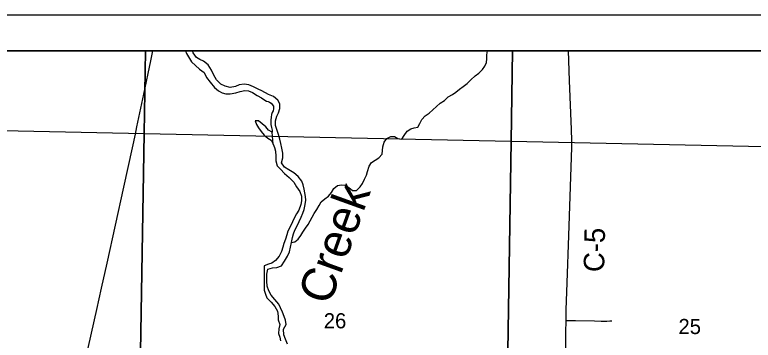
# Model space of a CAD drawing. Extents: x -8.8 to 41.4, y 0 to 34.6.
# Drawn here: x -7.751 to -5.711, y 20.1 to 21 of the extents above; entities that cross this region are included whole.
import ezdxf

# ---------------------------------------------------------------- set-up
doc = ezdxf.new("R2010")
doc.units = 0
for name, color, linetype in [('GM_X_Corporation', 7, 'Continuous'), ('GM_X_Corporation_Text', 7, 'Continuous'), ('GM_X_County_Road', 7, 'Continuous'), ('GM_X_Major_Lake', 7, 'Continuous'), ('GM_X_Minor_River', 7, 'Continuous'), ('GM_X_Township_Road', 7, 'Continuous'), ('GM_X_Township_Road_Text', 7, 'Continuous'), ('GM_X_Township_Text', 7, 'Continuous'), ('GM_X_US_Route', 7, 'Continuous'), ('SH_Border', 7, 'Continuous')]:
    doc.layers.add(name, color=color, linetype=linetype)

msp = doc.modelspace()

# ---------------------------------------------------------------- linework, layer by layer
at = {"layer": 'GM_X_Corporation'}
msp.add_lwpolyline([(-5.3683, 20.9), (-8.6743, 20.9)], dxfattribs=at)
for points in [[(-7.3899, 20.9), (-8.3919, 20.9), (-8.3959, 20.6927), (-7.3933, 20.6722)], [(-6.3755, 20.9), (-7.3899, 20.9), (-7.3933, 20.6722), (-6.3797, 20.6503)], [(-5.3701, 20.9), (-6.3755, 20.9), (-6.3797, 20.6503), (-5.3737, 20.6292), (-5.3737, 20.6606)], [(-8.3959, 20.6927), (-7.3933, 20.6722), (-7.4104, 19.6835), (-8.4231, 19.7001)], [(-7.3933, 20.6722), (-6.3797, 20.6503), (-6.3951, 19.6638), (-7.4104, 19.6835)], [(-6.3797, 20.6503), (-5.3737, 20.6292), (-5.3896, 19.6511), (-6.3951, 19.6638)]]:
    msp.add_lwpolyline(points, close=True, dxfattribs=at)
at = {"layer": 'GM_X_County_Road'}
msp.add_lwpolyline([(-6.2297, 19.9947), (-6.228, 20.1214), (-6.2278, 20.1545), (-6.2273, 20.1843), (-6.225, 20.2589), (-6.2204, 20.3899), (-6.2133, 20.5786), (-6.2117, 20.6327), (-6.2116, 20.652), (-6.2126, 20.6824), (-6.2182, 20.8184), (-6.2213, 20.8998), (-6.2213, 20.9)], dxfattribs=at)
at = {"layer": 'GM_X_Major_Lake'}
for p, q in [((-7.0371, 20.6425), (-7.0401, 20.6754)), ((-7.0621, 20.3061), (-7.0619, 20.2385))]:
    msp.add_line(p, q, dxfattribs=at)
for points in [[(-7.2795, 20.9), (-7.2764, 20.8932), (-7.2706, 20.8835), (-7.2623, 20.8703), (-7.252, 20.8593), (-7.2402, 20.8494), (-7.2275, 20.8407), (-7.2208, 20.8268), (-7.2109, 20.8135), (-7.1993, 20.7991), (-7.1885, 20.79), (-7.1781, 20.784), (-7.1676, 20.781), (-7.1554, 20.7818), (-7.1402, 20.784), (-7.1279, 20.7874), (-7.1153, 20.7908), (-7.1047, 20.7897), (-7.0943, 20.7848), (-7.0808, 20.7772), (-7.0693, 20.77), (-7.0596, 20.7636)], [(-7.0496, 20.7792), (-7.0687, 20.7894), (-7.0784, 20.7946), (-7.0911, 20.8007), (-7.1046, 20.8064), (-7.1174, 20.8084), (-7.1308, 20.8065), (-7.1408, 20.8019), (-7.156, 20.7985), (-7.1696, 20.8027), (-7.1815, 20.8077), (-7.1933, 20.8202), (-7.2009, 20.833), (-7.2076, 20.8469), (-7.2167, 20.8613), (-7.2296, 20.8719), (-7.2394, 20.8761), (-7.249, 20.8821), (-7.2577, 20.8945), (-7.2597, 20.9)], [(-6.9977, 20.0896), (-7.0027, 20.103), (-7.0077, 20.1156), (-7.0081, 20.1312), (-7.0013, 20.1439), (-7.0025, 20.1561), (-7.0068, 20.1657), (-7.0115, 20.1776), (-7.0169, 20.1899), (-7.0215, 20.1999), (-7.0322, 20.2127), (-7.0425, 20.2247), (-7.0487, 20.237), (-7.0537, 20.25), (-7.0545, 20.2637), (-7.0546, 20.2736), (-7.0544, 20.2831), (-7.0514, 20.2963), (-7.0391, 20.3006), (-7.027, 20.3014), (-7.0143, 20.3064), (-7.0057, 20.3191), (-6.9974, 20.333), (-6.9921, 20.345), (-6.9895, 20.3579), (-6.9866, 20.37), (-6.9836, 20.3839), (-6.981, 20.3941), (-6.9774, 20.4043), (-6.9718, 20.4148), (-6.9654, 20.4287), (-6.9594, 20.4407), (-6.9553, 20.4516), (-6.9513, 20.4614), (-6.9483, 20.4754), (-6.9465, 20.4879), (-6.9477, 20.4974), (-6.9494, 20.5077), (-6.9514, 20.5176), (-6.9545, 20.5303), (-6.9581, 20.5402), (-6.968, 20.5526), (-6.9799, 20.5628), (-6.9933, 20.5711), (-7.0056, 20.5786), (-7.0144, 20.5906), (-7.0107, 20.6042), (-7.0104, 20.6175), (-7.0127, 20.6309), (-7.0154, 20.6442), (-7.0185, 20.6565), (-7.0227, 20.6687), (-7.0259, 20.6798), (-7.0301, 20.694), (-7.0301, 20.7065), (-7.0268, 20.7194), (-7.0227, 20.7292), (-7.0187, 20.7412), (-7.0187, 20.7541), (-7.0242, 20.7642), (-7.0357, 20.7739), (-7.0496, 20.7792)], [(-7.0596, 20.7636), (-7.0553, 20.7615), (-7.0508, 20.7603), (-7.0471, 20.7579), (-7.0429, 20.7559), (-7.0363, 20.7477), (-7.0358, 20.7401), (-7.0374, 20.7341), (-7.0394, 20.73), (-7.0415, 20.7239), (-7.0428, 20.7171), (-7.0434, 20.7084), (-7.0433, 20.697), (-7.0416, 20.6882), (-7.0399, 20.6806), (-7.0401, 20.6754)], [(-7.0401, 20.6754), (-7.0499, 20.6809), (-7.0577, 20.6906), (-7.0678, 20.6987), (-7.0775, 20.7065), (-7.087, 20.7071), (-7.083, 20.6967), (-7.0779, 20.6871), (-7.0701, 20.6771), (-7.0615, 20.6675), (-7.0518, 20.6589), (-7.0421, 20.6534), (-7.0371, 20.6425)], [(-7.0371, 20.6425), (-7.0331, 20.6329), (-7.0307, 20.6226), (-7.0292, 20.6092), (-7.0295, 20.5963), (-7.0264, 20.5826), (-7.0168, 20.5736), (-7.0053, 20.5611), (-6.9931, 20.5498), (-6.9801, 20.537), (-6.9721, 20.5239), (-6.9637, 20.5115), (-6.9587, 20.4988), (-6.9583, 20.4855), (-6.9604, 20.4757), (-6.9665, 20.4595), (-6.9721, 20.4494), (-6.9788, 20.4374), (-6.984, 20.4273), (-6.9904, 20.4141), (-6.9968, 20.4017), (-6.9997, 20.3915), (-7.003, 20.3795), (-7.0071, 20.3674), (-7.01, 20.3572), (-7.0137, 20.3455), (-7.0201, 20.3328), (-7.0307, 20.3205), (-7.0403, 20.3132), (-7.0499, 20.3107), (-7.0621, 20.3061)], [(-7.0619, 20.2385), (-7.058, 20.2274), (-7.0541, 20.2178), (-7.0423, 20.2053), (-7.0323, 20.1937), (-7.0251, 20.1802), (-7.0231, 20.1665), (-7.023, 20.157), (-7.0184, 20.144), (-7.021, 20.1315), (-7.0224, 20.1186), (-7.0185, 20.1087), (-7.0169, 20.0988)]]:
    msp.add_lwpolyline(points, dxfattribs=at)
at = {"layer": 'GM_X_Minor_River'}
msp.add_lwpolyline([(-6.9866, 20.37), (-6.9771, 20.3719), (-6.9675, 20.3793), (-6.9608, 20.3894), (-6.9549, 20.3992), (-6.9475, 20.4105), (-6.9405, 20.4202), (-6.9346, 20.4304), (-6.9288, 20.4401), (-6.9233, 20.4507), (-6.9166, 20.4616), (-6.9103, 20.4725), (-6.9041, 20.4826), (-6.8944, 20.4915), (-6.8844, 20.4986), (-6.8759, 20.5083), (-6.8693, 20.5196), (-6.8592, 20.5277), (-6.8482, 20.5302), (-6.8383, 20.5289), (-6.8282, 20.5226), (-6.8178, 20.514), (-6.8071, 20.5139), (-6.7963, 20.5243), (-6.7901, 20.534), (-6.7842, 20.5453), (-6.7794, 20.5563), (-6.7766, 20.5668), (-6.7714, 20.5812), (-6.7651, 20.5913), (-6.7551, 20.598), (-6.7448, 20.6043), (-6.7362, 20.6147), (-6.7336, 20.6352), (-6.7303, 20.6477), (-6.7225, 20.6582), (-6.7118, 20.6637), (-6.7019, 20.6635), (-6.6922, 20.658), (-6.6816, 20.6563), (-6.6746, 20.666), (-6.6667, 20.6784), (-6.6568, 20.6847), (-6.6472, 20.6876), (-6.6377, 20.6893), (-6.6322, 20.6994), (-6.6263, 20.7103), (-6.617, 20.7208), (-6.6059, 20.7282), (-6.5955, 20.7371), (-6.5858, 20.7461), (-6.5758, 20.7554), (-6.5639, 20.7628), (-6.5534, 20.7728), (-6.5419, 20.7795), (-6.532, 20.7861), (-6.5219, 20.7943), (-6.5123, 20.8013), (-6.5012, 20.8099), (-6.4907, 20.8203), (-6.4791, 20.8311), (-6.4691, 20.8381), (-6.4587, 20.8482), (-6.4525, 20.8583), (-6.4477, 20.8681), (-6.4468, 20.8784), (-6.4462, 20.889), (-6.4446, 20.9)], dxfattribs=at)
at = {"layer": 'GM_X_Township_Road'}
msp.add_lwpolyline([(-6.2278, 20.1545), (-6.2018, 20.1545), (-6.1495, 20.1536), (-6.1309, 20.1531), (-6.1148, 20.1531), (-6.1068, 20.1537), (-6.101, 20.1536)], dxfattribs=at)
at = {"layer": 'GM_X_US_Route'}
msp.add_lwpolyline([(-7.5847, 19.9152), (-7.5241, 20.1851), (-7.5111, 20.2446), (-7.496, 20.3131), (-7.4498, 20.5232), (-7.4261, 20.6317), (-7.4175, 20.6699), (-7.4134, 20.6899), (-7.3944, 20.7801), (-7.3748, 20.873), (-7.3693, 20.9)], dxfattribs=at)
at = {"layer": 'SH_Border'}
for p, q in [((-8.7743, 21), (-1.7743, 21)), ((-8.6743, 20.9), (-1.8743, 20.9))]:
    msp.add_line(p, q, dxfattribs=at)

# ---------------------------------------------------------------- texts
at = {"layer": 'GM_X_Corporation_Text'}
msp.add_text('Creek', height=0.0948, rotation=70.1999, dxfattribs=at).set_placement((-6.8812, 20.1938))
at = {"layer": 'GM_X_Township_Road_Text'}
msp.add_text('C-5', height=0.05682, rotation=88.6255, dxfattribs=at).set_placement((-6.1227, 20.2882))
at = {"layer": 'GM_X_Township_Text'}
for s, p in [('26', (-6.8972, 20.1332)), ('25', (-5.9172, 20.1173))]:
    msp.add_text(s, height=0.04186, rotation=0, dxfattribs=at).set_placement(p)

doc.saveas('drawing.dxf')
